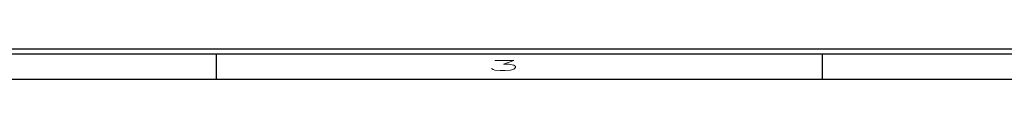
# Model space of a CAD drawing. Header units: inches. Extents: x 220 to 877, y 4 to 174.
# Tile 495 of 656: x 560.464 to 570.213, y 62.752 to 63.052. Entities that reach past the tile are written whole.
import ezdxf

# ---------------------------------------------------------------- set-up
doc = ezdxf.new("R2010")
doc.units = ezdxf.units.IN
doc.header["$LTSCALE"] = 0.5
doc.header["$MEASUREMENT"] = 0
doc.layers.add('SID-M-D', color=42, linetype='Continuous')
doc.layers.add('SID-M-S', color=105, linetype='Continuous')
doc.styles.add('R', font='ROMAND.SHX')

# ---------------------------------------------------------------- blocks, each defined once
blk = doc.blocks.new('*U9')
at = {"layer": 'SID-M-S'}
for p, q in [((-34.00000000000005, -0.2500000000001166), (-1.13242748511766e-14, -0.2499999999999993)), ((-34.00000000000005, -0.3000000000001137), (-1.13242748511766e-14, -0.3)), ((-16.99999999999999, -0.3000000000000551), (-16.99999999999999, -0.5500000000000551)), ((-10.99999999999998, -0.3000000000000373), (-10.99999999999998, -0.5500000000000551)), ((-34.00000000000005, -0.550000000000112), (2.886579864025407e-15, -0.55))]:
    blk.add_line(p, q, dxfattribs=at)
at = {"layer": 'SID-M-D', "style": 'R', "width": 4}
blk.add_text('3', height=0.09999999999, dxfattribs=at).set_placement((-14.32745556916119, -0.4642842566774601))

msp = doc.modelspace()

# ---------------------------------------------------------------- block references
at = {"layer": 'SID-M-D'}
msp.add_blockref('*U9', (579.4107340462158, 63.30166505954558), dxfattribs=at)

doc.saveas('drawing.dxf')
